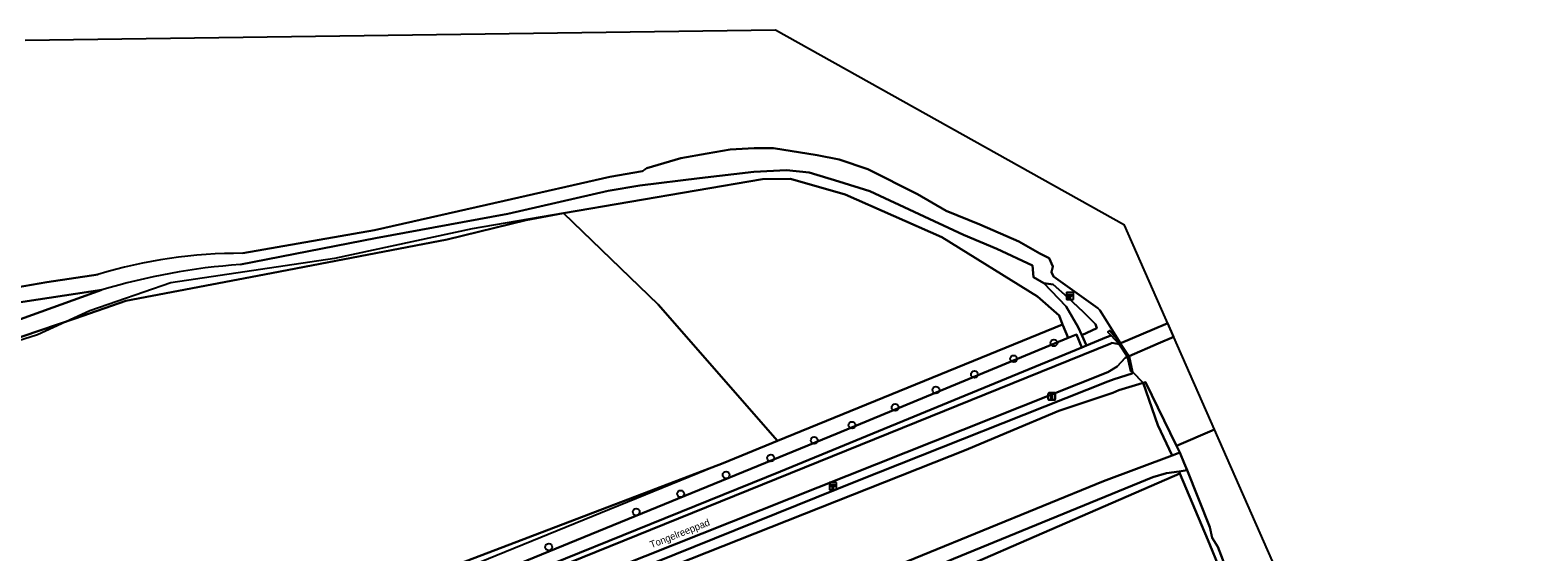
# Model space of a CAD drawing. Extents: x 160203 to 161530, y 379528 to 381797.
# Drawn here: x 161315.2 to 161528.7, y 381386.7 to 381460.6 of the extents above; entities that cross this region are included whole.
import ezdxf

# ---------------------------------------------------------------- set-up
doc = ezdxf.new("R2010")
doc.units = 0
for name, color, linetype in [('IMGEO_Boom', 7, 'Continuous'), ('IMGEO_Dek', 7, 'Continuous'), ('IMGEO_Gemengd_bos', 7, 'Continuous'), ('IMGEO_Grasland_agrarisch', 7, 'Continuous'), ('IMGEO_Grasland_overig', 7, 'Continuous'), ('IMGEO_Groenvoorziening', 7, 'Continuous'), ('IMGEO_Hectometerpaal', 7, 'Continuous'), ('IMGEO_Hek', 7, 'Continuous'), ('IMGEO_Lichtmast', 7, 'Continuous'), ('IMGEO_Loofbos', 7, 'Continuous'), ('IMGEO_Oever', 7, 'Continuous'), ('IMGEO_Openbare_ruimte_label', 7, 'Continuous'), ('IMGEO_Rijbaan_lokaal_gesloten', 7, 'Continuous'), ('IMGEO_Stuw', 7, 'Continuous'), ('IMGEO_Voetpad_onverhard', 7, 'Continuous'), ('IMGEO_Voetpad_open', 7, 'Continuous'), ('IMGEO_Waterloop', 7, 'Continuous')]:
    doc.layers.add(name, color=color, linetype=linetype)

msp = doc.modelspace()

# ---------------------------------------------------------------- linework, layer by layer
at = {"layer": 'IMGEO_Boom'}
for centre in [(161460.14, 381416.32), (161454.46, 381414.06), (161448.9, 381411.86), (161443.45, 381409.65), (161437.67, 381407.18), (161431.57, 381404.67), (161426.21, 381402.51), (161420.05, 381400.02), (161413.74, 381397.61), (161407.31, 381394.94), (161401.01, 381392.37), (161388.62, 381387.41)]:
    msp.add_circle(centre, 0.489, dxfattribs=at)
at = {"layer": 'IMGEO_Dek'}
msp.add_lwpolyline([(161477.11, 381417.18), (161476.26, 381419.11), (161474.04, 381418.16), (161469.71, 381416.34), (161469.38, 381416.15), (161470.56, 381414.35), (161470.78, 381414.45), (161474.89, 381416.22)], close=True, dxfattribs=at)
at = {"layer": 'IMGEO_Gemengd_bos'}
msp.add_lwpolyline([(161461.38, 381418.93), (161460.88, 381420.19), (161457.83, 381422.88), (161444.27, 381431.28), (161430.57, 381437.32), (161422.85, 381439.54), (161418.88, 381439.5), (161390.71, 381434.67), (161404.11, 381421.75), (161421.01, 381402.45)], close=True, dxfattribs=at)
at = {"layer": 'IMGEO_Grasland_agrarisch'}
msp.add_lwpolyline([(161413.3, 381399.3), (161421.01, 381402.45), (161404.11, 381421.75), (161390.71, 381434.67), (161385.42, 381433.68), (161374.24, 381430.94), (161348.41, 381425.98), (161328.77, 381422.27), (161321.57, 381419.76), (161299.32, 381412.21), (161298.02, 381411.7), (161297.01, 381411.1), (161288.52, 381405.02), (161280.83, 381401.91), (161272.35, 381398.48), (161254.89, 381391.93), (161255.18, 381391.27), (161256.97, 381386.94), (161262.88, 381350.03), (161267.77, 381346.99), (161360.92, 381383.1), (161366.65, 381381.48)], close=True, dxfattribs=at)
for points in [[(161432.99, 381382.78), (161467.16, 381396.73), (161476.9, 381400.38), (161474.86, 381404.65), (161472.76, 381410.64), (161472.16, 381410.46), (161469.33, 381409.61), (161468.48, 381409.25), (161468.22, 381409.17), (161460.82, 381406.69), (161453.41, 381403.58), (161447.71, 381401.19), (161399.46, 381382.06)], [(161485.43, 381379.93), (161481.94, 381388.44), (161477.98, 381397.82), (161427.64, 381375.92)]]:
    msp.add_lwpolyline(points, dxfattribs=at)
at = {"layer": 'IMGEO_Grasland_overig'}
msp.add_lwpolyline([(161379.51, 381380.32), (161468.18, 381416.24), (161468.35, 381416.31), (161469.38, 381416.15), (161468.24, 381417.37), (161467.61, 381417.11), (161464.75, 381415.93), (161464.09, 381415.66), (161421.45, 381398.12), (161368.71, 381376.75)], dxfattribs=at)
msp.add_lwpolyline([(161477.98, 381397.82), (161477.86, 381398.12), (161476.06, 381397.87), (161474.15, 381397.31), (161445.95, 381385.74), (161385.17, 381359.4), (161385.47, 381358.79), (161427.64, 381375.92)], close=True, dxfattribs=at)
at = {"layer": 'IMGEO_Groenvoorziening'}
for points in [[(161304.7, 381416.35), (161315.56, 381420.3), (161325.35, 381423.82), (161305.1, 381420.75)], [(161383.33, 381377), (161432.33, 381396.76), (161467.8, 381410.83), (161468.66, 381411.19), (161471.21, 381411.96), (161471.26, 381412.2), (161471.03, 381412.25), (161470.56, 381414.35), (161470.21, 381414.22), (161469.08, 381412.98), (161467.77, 381412.19), (161398.12, 381384.47)]]:
    msp.add_lwpolyline(points, dxfattribs=at)
msp.add_lwpolyline([(161429.46, 381403.48), (161462.15, 381417.02), (161461.43, 381418.81), (161461.38, 381418.93), (161421.01, 381402.45), (161413.3, 381399.3), (161366.65, 381381.48), (161366.84, 381381.09), (161368.12, 381378.37)], close=True, dxfattribs=at)
at = {"layer": 'IMGEO_Hectometerpaal'}
for p, q in [((161461.91, 381423.39), (161461.91, 381422.55)), ((161461.91, 381423.39), (161461.91, 381422.55)), ((161462.82, 381423.47), (161461.98, 381423.47)), ((161462.82, 381423.47), (161461.98, 381423.47)), ((161462.91, 381422.56), (161462.91, 381423.4)), ((161462.91, 381422.56), (161462.91, 381423.4)), ((161461.99, 381422.47), (161462.83, 381422.47)), ((161461.99, 381422.47), (161462.83, 381422.47)), ((161428.36, 381396.46), (161428.36, 381395.62)), ((161428.36, 381396.46), (161428.36, 381395.62)), ((161429.27, 381396.54), (161428.43, 381396.54)), ((161429.27, 381396.54), (161428.43, 381396.54)), ((161428.44, 381395.54), (161429.28, 381395.54)), ((161428.44, 381395.54), (161429.28, 381395.54)), ((161429.36, 381395.63), (161429.36, 381396.47)), ((161429.36, 381395.63), (161429.36, 381396.47))]:
    msp.add_line(p, q, dxfattribs=at)
for points in [[(161462.43, 381422.62), (161462.37, 381422.62), (161462.37, 381422.92), (161462.15, 381422.92), (161462.15, 381423.19), (161462.65, 381423.19), (161462.65, 381422.92), (161462.43, 381422.92), (161462.43, 381422.62)], [(161428.88, 381395.69), (161428.82, 381395.69), (161428.82, 381395.99), (161428.6, 381395.99), (161428.6, 381396.26), (161429.1, 381396.26), (161429.1, 381395.99), (161428.88, 381395.99), (161428.88, 381395.69)]]:
    msp.add_lwpolyline(points, dxfattribs=at)
for centre, start, end in [((161461.99, 381423.39), 92.4484, 184.2845), ((161461.99, 381423.39), 92.4484, 184.2845), ((161462.83, 381423.39), 2.4484, 94.2845), ((161462.83, 381423.39), 2.4484, 94.2845), ((161461.99, 381422.55), 182.4484, 274.2845), ((161461.99, 381422.55), 182.4484, 274.2845), ((161462.83, 381422.55), 272.4484, 4.2845), ((161462.83, 381422.55), 272.4484, 4.2845), ((161428.43, 381396.46), 92.4484, 184.2845), ((161428.43, 381396.46), 92.4484, 184.2845), ((161428.43, 381395.62), 182.4484, 274.2845), ((161428.43, 381395.62), 182.4484, 274.2845), ((161429.28, 381396.46), 2.4484, 94.2845), ((161429.28, 381396.46), 2.4484, 94.2845), ((161429.28, 381395.62), 272.4484, 4.2845), ((161429.28, 381395.62), 272.4484, 4.2845)]:
    msp.add_arc(centre, 0.0779, start, end, dxfattribs=at)
at = {"layer": 'IMGEO_Hek'}
for points in [[(161461.38, 381418.93), (161460.88, 381420.19), (161457.83, 381422.88), (161444.27, 381431.28), (161430.57, 381437.32), (161422.85, 381439.54), (161418.88, 381439.5), (161390.71, 381434.67)], [(161390.71, 381434.67), (161377.8, 381432.45), (161358.29, 381428.28), (161335.14, 381424.83), (161323.67, 381420.86), (161316.26, 381417.47), (161305.01, 381413.91), (161280.48, 381402.76)], [(161461.38, 381418.93), (161421.01, 381402.45)], [(161461.43, 381418.81), (161461.38, 381418.93)], [(161462.15, 381417.02), (161461.43, 381418.81)], [(161474.04, 381418.16), (161476.26, 381419.11)], [(161469.71, 381416.34), (161474.04, 381418.16)], [(161477.11, 381417.18), (161474.89, 381416.22)], [(161468.35, 381416.31), (161469.38, 381416.15)], [(161469.38, 381416.15), (161469.71, 381416.34)], [(161470.56, 381414.35), (161470.21, 381414.22)], [(161470.78, 381414.45), (161470.56, 381414.35)], [(161474.89, 381416.22), (161470.78, 381414.45)], [(161470.21, 381414.22), (161469.08, 381412.98)], [(161421.01, 381402.45), (161413.3, 381399.3)], [(161413.3, 381399.3), (161370.15, 381381.69), (161366.84, 381381.09)]]:
    msp.add_lwpolyline(points, dxfattribs=at)
at = {"layer": 'IMGEO_Lichtmast'}
for p, q in [((161459.34, 381408.33), (161459.34, 381409.12)), ((161459.34, 381409.12), (161459.34, 381408.33)), ((161459.44, 381409.22), (161460.23, 381409.22)), ((161460.23, 381409.22), (161459.44, 381409.22)), ((161460.23, 381408.23), (161459.44, 381408.23)), ((161459.44, 381408.23), (161460.23, 381408.23)), ((161460.33, 381409.12), (161460.33, 381408.33)), ((161460.33, 381408.33), (161460.33, 381409.12))]:
    msp.add_line(p, q, dxfattribs=at)
msp.add_lwpolyline([(161459.76, 381409.1), (161459.91, 381409.1), (161459.91, 381408.35), (161459.76, 381408.35), (161459.76, 381409.1)], dxfattribs=at)
for centre, start, end in [((161459.44, 381409.12), 90, 180), ((161459.44, 381409.12), 90, 180), ((161459.44, 381408.33), 180, 270), ((161459.44, 381408.33), 180, 270), ((161460.23, 381409.12), 0, 90), ((161460.23, 381409.12), 360, 90), ((161460.23, 381408.33), 270, 0), ((161460.23, 381408.33), 270, 0)]:
    msp.add_arc(centre, 0.1, start, end, dxfattribs=at)
at = {"layer": 'IMGEO_Loofbos'}
msp.add_lwpolyline([(161466.02, 381418.97), (161464.35, 381420.66), (161462.08, 381422.79), (161460.04, 381424.58), (161458.71, 381424.79), (161461.89, 381421.47), (161463.6, 381418.52), (161464.08, 381417.43), (161466.2, 381418.38)], close=True, dxfattribs=at)
at = {"layer": 'IMGEO_Oever'}
for points in [[(161344.99, 381427.42), (161364.12, 381431.14), (161382.83, 381434.58), (161397.03, 381437.84), (161401.52, 381438.59), (161409.95, 381439.65), (161417.68, 381440.53), (161422.31, 381440.76), (161425.48, 381440.42), (161429.69, 381439.19), (161434.1, 381437.78), (161447.34, 381431.6), (161452.08, 381429.64), (161457.1, 381427.27), (161457.27, 381425.64), (161458.71, 381424.79), (161460.04, 381424.58), (161462.08, 381422.79), (161464.35, 381420.66), (161466.02, 381418.97), (161466.2, 381418.38), (161464.08, 381417.43), (161464.75, 381415.93), (161467.61, 381417.11), (161468.24, 381417.37), (161467.79, 381417.85), (161468.07, 381418.08), (161469.59, 381416.27), (161466.64, 381420.96), (161466.35, 381421.22), (161460.08, 381425.72), (161459.81, 381426.32), (161459.99, 381427.11), (161459.47, 381428.31), (161458.15, 381428.97), (161455.17, 381430.69), (161449.68, 381433.06), (161444.89, 381435.03), (161440.85, 381437.36), (161433.79, 381440.9), (161429.72, 381442.29), (161426.64, 381442.88), (161420.45, 381443.88), (161417.7, 381443.89), (161414.32, 381443.69), (161411.06, 381443.15), (161407.31, 381442.46), (161402.52, 381441.05)], [(161401.89, 381440.65), (161397.27, 381439.85), (161382.3, 381436.45), (161363.94, 381432.29), (161345.31, 381429)], [(161324.82, 381426.01), (161317.58, 381424.91), (161309.91, 381423.59)], [(161305.1, 381420.75), (161325.35, 381423.82)]]:
    msp.add_lwpolyline(points, dxfattribs=at)
for points in [[(161472.76, 381410.64), (161474.86, 381404.65), (161476.9, 381400.38), (161477.96, 381400.78), (161477.48, 381401.76), (161473.13, 381410.73)], [(161489, 381371.86), (161489.74, 381372.17), (161486.21, 381379.93), (161483.37, 381387.44), (161482.53, 381388.72), (161482.21, 381390.22), (161478.99, 381398.27), (161477.86, 381398.12), (161477.98, 381397.82), (161481.94, 381388.44), (161485.43, 381379.93)]]:
    msp.add_lwpolyline(points, close=True, dxfattribs=at)
for centre, radius, start, end in [((161399.21, 381445.54), 5.57, 298.7391, 306.3692), ((161344.83, 381360.52), 68.48, 89.5979, 106.9955), ((161351.43, 381336.74), 90.9, 94.0642, 106.6748)]:
    msp.add_arc(centre, radius, start, end, dxfattribs=at)
at = {"layer": 'IMGEO_Rijbaan_lokaal_gesloten'}
for points in [[(161467.77, 381412.19), (161469.08, 381412.98), (161470.21, 381414.22), (161470.56, 381414.35), (161469.38, 381416.15), (161468.35, 381416.31), (161468.18, 381416.24), (161379.51, 381380.32)], [(161398.12, 381384.47), (161467.77, 381412.19)]]:
    msp.add_lwpolyline(points, dxfattribs=at)
at = {"layer": 'IMGEO_Stuw'}
msp.add_lwpolyline([(161482.88, 381404.07), (161477.48, 381401.76)], dxfattribs=at)
at = {"layer": 'IMGEO_Voetpad_onverhard'}
for points in [[(161321.57, 381419.76), (161328.77, 381422.27), (161348.41, 381425.98), (161374.24, 381430.94), (161385.42, 381433.68), (161390.71, 381434.67), (161418.88, 381439.5), (161422.85, 381439.54), (161430.57, 381437.32), (161444.27, 381431.28), (161457.83, 381422.88), (161460.88, 381420.19), (161461.38, 381418.93), (161461.43, 381418.81), (161462.15, 381417.02), (161463.36, 381417.52), (161464.09, 381415.66), (161464.75, 381415.93), (161464.08, 381417.43), (161463.6, 381418.52), (161461.89, 381421.47), (161458.71, 381424.79), (161457.27, 381425.64), (161457.1, 381427.27), (161452.08, 381429.64), (161447.34, 381431.6), (161434.1, 381437.78), (161429.69, 381439.19), (161425.48, 381440.42), (161422.31, 381440.76), (161417.68, 381440.53), (161409.95, 381439.65), (161401.52, 381438.59), (161397.03, 381437.84), (161382.83, 381434.58), (161364.12, 381431.14), (161344.99, 381427.42)], [(161325.35, 381423.82), (161315.56, 381420.3), (161304.7, 381416.35), (161301.4, 381414.92), (161297.19, 381413.05), (161291.02, 381409.84), (161287.04, 381407.68), (161283.3, 381405.64), (161275.16, 381402.44), (161253.94, 381394.08), (161253.98, 381393.98), (161254.89, 381391.93), (161272.35, 381398.48), (161280.83, 381401.91), (161288.52, 381405.02), (161297.01, 381411.1), (161298.02, 381411.7), (161299.32, 381412.21), (161321.57, 381419.76)]]:
    msp.add_lwpolyline(points, dxfattribs=at)
msp.add_arc((161351.43, 381336.74), 90.9, 94.0642, 106.6748, dxfattribs=at)
at = {"layer": 'IMGEO_Voetpad_open'}
msp.add_lwpolyline([(161477.11, 381417.18), (161476.26, 381419.11), (161474.04, 381418.16), (161469.71, 381416.34), (161469.38, 381416.15), (161470.56, 381414.35), (161470.78, 381414.45), (161474.89, 381416.22)], close=True, dxfattribs=at)
at = {"layer": 'IMGEO_Waterloop'}
for points in [[(161402.52, 381441.05), (161407.31, 381442.46), (161411.06, 381443.15), (161414.32, 381443.69), (161417.7, 381443.89), (161420.45, 381443.88), (161426.64, 381442.88), (161429.72, 381442.29), (161433.79, 381440.9), (161440.85, 381437.36), (161444.89, 381435.03), (161449.68, 381433.06), (161455.17, 381430.69), (161458.15, 381428.97), (161459.47, 381428.31), (161459.99, 381427.11), (161459.81, 381426.32), (161460.08, 381425.72), (161466.35, 381421.22), (161466.64, 381420.96), (161469.59, 381416.27), (161470.78, 381414.45), (161471.26, 381412.2), (161472.76, 381410.64), (161473.13, 381410.73), (161477.48, 381401.76), (161482.88, 381404.07), (161470.15, 381432.99), (161420.71, 381460.6), (161314.51, 381459.15)], [(161345.31, 381429), (161363.94, 381432.29), (161382.3, 381436.45), (161397.27, 381439.85), (161401.89, 381440.65)], [(161309.91, 381423.59), (161317.58, 381424.91), (161324.82, 381426.01)], [(161528.65, 381300.09), (161482.88, 381404.07), (161477.48, 381401.76), (161477.96, 381400.78), (161478.6, 381399.26), (161478.99, 381398.27), (161482.21, 381390.22), (161482.53, 381388.72), (161483.37, 381387.44), (161486.21, 381379.93)]]:
    msp.add_lwpolyline(points, dxfattribs=at)
for points in [[(161368.71, 381376.75), (161421.45, 381398.12), (161464.09, 381415.66), (161463.36, 381417.52), (161462.15, 381417.02), (161429.46, 381403.48), (161368.12, 381378.37)], [(161447.71, 381401.19), (161453.41, 381403.58), (161460.82, 381406.69), (161468.22, 381409.17), (161468.48, 381409.25), (161469.33, 381409.61), (161472.16, 381410.46), (161472.76, 381410.64), (161471.26, 381412.2), (161471.21, 381411.96), (161468.66, 381411.19), (161467.8, 381410.83), (161432.33, 381396.76), (161383.33, 381377), (161375.63, 381373.42), (161376.08, 381372.04), (161399.46, 381382.06)], [(161384, 381361.75), (161385.17, 381359.4), (161445.95, 381385.74), (161474.15, 381397.31), (161476.06, 381397.87), (161477.86, 381398.12), (161478.99, 381398.27), (161478.6, 381399.26), (161477.96, 381400.78), (161476.9, 381400.38), (161467.16, 381396.73), (161432.99, 381382.78), (161394.26, 381366.35)]]:
    msp.add_lwpolyline(points, close=True, dxfattribs=at)
for centre, radius, start, end in [((161399.21, 381445.54), 5.57, 298.7391, 306.3692), ((161344.83, 381360.52), 68.48, 89.5979, 106.9955)]:
    msp.add_arc(centre, radius, start, end, dxfattribs=at)

# ---------------------------------------------------------------- texts
at = {"layer": 'IMGEO_Openbare_ruimte_label'}
msp.add_text('Tongelreeppad', height=1, rotation=21.5354, dxfattribs=at).set_placement((161403.17, 381387.22))

doc.saveas('drawing.dxf')
